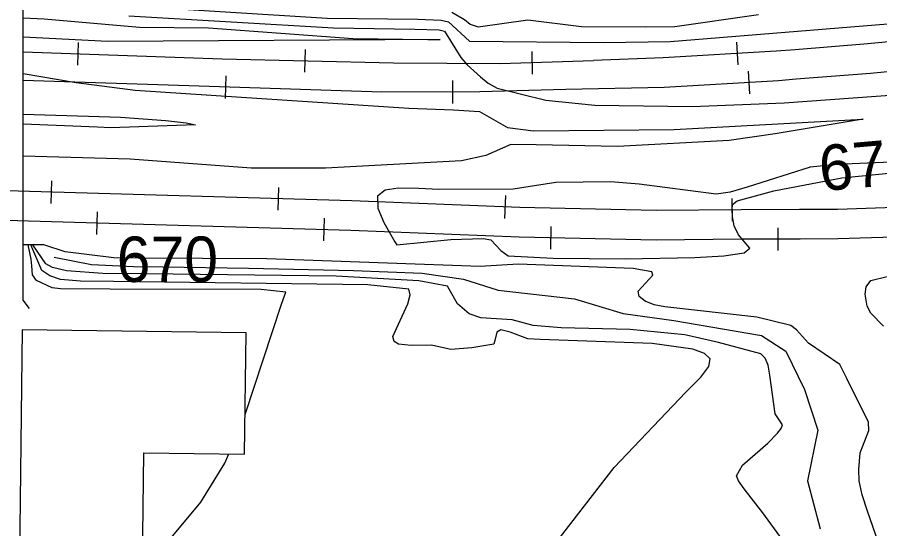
# Model space of a CAD drawing. Extents: x 79600 to 91800, y 75600 to 84400.
# Drawn here: x 81368.5 to 81748.3, y 80668.5 to 80893.6 of the extents above; entities that cross this region are included whole.
import ezdxf

# ---------------------------------------------------------------- set-up
doc = ezdxf.new("R2010")
doc.units = 0
for name, color, linetype in [('084-085$0$BLDG', 7, 'Continuous'), ('084-085$0$BRIDGE', 7, 'Continuous'), ('084-085$0$INDEX', 7, 'Continuous'), ('084-085$0$INDXLBL', 7, 'Continuous'), ('084-085$0$INTER', 7, 'Continuous'), ('084-085$0$RR', 7, 'Continuous'), ('084-085$0$WALL', 7, 'Continuous')]:
    doc.layers.add(name, color=color, linetype=linetype)

# ---------------------------------------------------------------- blocks, each defined once
blk = doc.blocks.new('084-085$0$RRTICK100')
blk.add_line((0, -5), (0, 5))

msp = doc.modelspace()

# ---------------------------------------------------------------- linework, layer by layer
at = {"layer": '084-085$0$BLDG'}
msp.add_lwpolyline([(81423.08, 80605.47), (81424.26, 80701.9), (81468.6, 80701.36), (81469.25, 80754.78), (81370.7, 80755.99), (81368.86, 80606.14)], close=True, dxfattribs=at)
at = {"layer": '084-085$0$BRIDGE'}
msp.add_lwpolyline([(81373.93, 80765.44), (81371.09, 80769.08), (81371.01, 80936.37), (81373.71, 80938.74)], dxfattribs=at)
at = {"layer": '084-085$0$INDEX'}
for points in [[(81417.66, 80894.32), (81507.67, 80888.98), (81543.58, 80888.35), (81554.25, 80888.07), (81556.66, 80887.48), (81563.81, 80876), (81566.65, 80872.63), (81572.44, 80867.39), (81575.93, 80864.62), (81579.84, 80862.37), (81601.19, 80857.13), (81622.87, 80854.9), (81665.65, 80854.43), (81706.24, 80855.98), (81756.92, 80859.65), (81792.98, 80863.11), (81861.52, 80872.67), (81929.49, 80884.69), (81960.82, 80890.87), (82041.72, 80911.24)], [(81790.42, 80831.44), (81729.44, 80828.81), (81717.64, 80827.6), (81689.9, 80818.92), (81682.45, 80816.58), (81676.33, 80815.71), (81642.32, 80820.18), (81629.8, 80821.13), (81605.69, 80820.87), (81586.85, 80817.94), (81554.07, 80817.88), (81545.33, 80818.22), (81536.17, 80818.43), (81530.56, 80817.6), (81527.08, 80814.82), (81527.31, 80809.57), (81529.95, 80803.27), (81532.97, 80797.86), (81534.75, 80794.8), (81535.58, 80793.42), (81559.49, 80795.87), (81573.62, 80796.29), (81577, 80795.67), (81581.4, 80790.94), (81584.6, 80788.56), (81604.45, 80787.57), (81636.24, 80787.31), (81666.93, 80787.87), (81679.64, 80788.66), (81688.56, 80789.98), (81691.12, 80791.94), (81686.15, 80797.91), (81684.23, 80801.83), (81683.5, 80805.77), (81683.33, 80809.04), (81683.53, 80811.21), (81685.51, 80812.81), (81701.65, 80817.26), (81731.68, 80823.03), (81778.97, 80827.63)], [(81750.94, 80652.97), (81742.98, 80676.23), (81740.5, 80683.41), (81739.3, 80689.57), (81739.09, 80694.62), (81739.71, 80701.88), (81743.57, 80711.74), (81743.38, 80715.35), (81733.81, 80734.57), (81730.68, 80740.73), (81716.87, 80750.22), (81711.72, 80755.97), (81709.1, 80757.93), (81694.24, 80761.62), (81653.61, 80766.17), (81648.93, 80767.07), (81644.98, 80768.6), (81642.43, 80770.65), (81641.93, 80773.04), (81648.35, 80780.1), (81647.95, 80781.53), (81639.7, 80782.99), (81589.04, 80784.93), (81572.29, 80783.96), (81478.36, 80787.34), (81421.69, 80787.52), (81410.96, 80787.73), (81389.63, 80790.44), (81380.56, 80793.31)]]:
    msp.add_lwpolyline(points, dxfattribs=at)
at = {"layer": '084-085$0$INTER'}
msp.add_line((81403.82, 80845.26), (81371.05, 80846.53), dxfattribs=at)
for points in [[(81371.03, 80902.43), (81394.05, 80902.23), (81415.37, 80898.85), (81504.9, 80893.23), (81531.47, 80892.89), (81544.89, 80892.83), (81555.21, 80892.38), (81558.32, 80891.64), (81567.65, 80883.17), (81626.79, 80882.58), (81656.03, 80883.04), (81791.65, 80894.03), (81855.78, 80901.31), (81894.08, 80906.84), (81928.3, 80912.39), (81972.82, 80922.19), (82056.46, 80944.7), (82064.25, 80945.54), (82170.68, 80976.92)], [(81559.9, 80895.93), (81565.37, 80892.59), (81567.98, 80890.62), (81571.52, 80889.45), (81593.31, 80892.52), (81616.92, 80889.62), (81645.06, 80889.41), (81658.03, 80889.63), (81694.86, 80894.81)], [(81371.03, 80893.32), (81380.34, 80893.02), (81422.23, 80889.35), (81452.7, 80889), (81516.46, 80884.29), (81549.31, 80883.84), (81553.26, 80883.82), (81554.74, 80883.79), (81408.4, 80883.01), (81371.03, 80884.89)], [(81371.04, 80868.89), (81394.34, 80864.88), (81420.39, 80861.6), (81540.87, 80853.62), (81560.59, 80852.96), (81572.01, 80852.12), (81584.31, 80845.08), (81595.86, 80843.6), (81657.81, 80844.2), (81741.03, 80848.78), (81702.32, 80842.27), (81681.96, 80839.35), (81632.76, 80836.74), (81596.99, 80837.47), (81585.85, 80837.56), (81574.9, 80832.85), (81564.14, 80830.45), (81504.15, 80827.25), (81471.52, 80827.22), (81418.22, 80831.24), (81371.06, 80832.52)], [(81371.05, 80851.03), (81399.89, 80850.11), (81413.96, 80849.63), (81433.96, 80848.14), (81442.86, 80847.21), (81446.93, 80846.28), (81409.48, 80844.99), (81403.82, 80845.26)], [(81468.81, 80718.83), (81484.83, 80767.38), (81486.2, 80771.02), (81486.76, 80772.57), (81475.88, 80773.8), (81409.44, 80773.91), (81387.53, 80774.1), (81383.77, 80774.57), (81376.95, 80777.8), (81375.19, 80780.26), (81374.9, 80784.27), (81374.66, 80787.17), (81373.31, 80793.41)], [(81602.79, 80658.44), (81631.36, 80695.4), (81662.95, 80728.57), (81669.45, 80735.2), (81673, 80739.89), (81673.57, 80743.22), (81671.19, 80745.69), (81666, 80747.54), (81648.13, 80750.05), (81598.81, 80751.74), (81593.28, 80752.03), (81585.58, 80754.95), (81581.5, 80756), (81579.63, 80754.98), (81578.76, 80751.34), (81578.29, 80749.74), (81568.68, 80748.15), (81559.41, 80747.42), (81550.92, 80749.27), (81541.91, 80749.19), (81536.33, 80749.8), (81534.49, 80750.96), (81533.83, 80753.15), (81540.44, 80767.47), (81541.47, 80771.47), (81540.96, 80773.91), (81522.88, 80775.85), (81410.81, 80777.31), (81396.26, 80777.5), (81387.5, 80778.24), (81382.75, 80779.8), (81379.31, 80782.22), (81374.4, 80793.41)], [(81712.95, 80653.38), (81696.79, 80675.41), (81688.65, 80686.11), (81686.16, 80689.5), (81685.16, 80691.84), (81687.83, 80696.49), (81699.08, 80706.16), (81703.31, 80710.5), (81704.9, 80712.65), (81705.56, 80714.27), (81702.22, 80719.06), (81699.89, 80736.12), (81699.13, 80740.55), (81697.9, 80743.56), (81695.9, 80745.51), (81677.34, 80750.47), (81662.53, 80753.87), (81638.33, 80756.21), (81608.03, 80756.93), (81595.63, 80757.9), (81586.37, 80760.4), (81572.57, 80761.35), (81567.52, 80763.11), (81562.4, 80767.5), (81558.63, 80773.93), (81557.97, 80775.29), (81545.3, 80777.58), (81508.86, 80779.71), (81425.09, 80780.76), (81406.11, 80780.79), (81390.15, 80782.02), (81384.04, 80783.44), (81381.03, 80785.17), (81375.37, 80793.41)], [(81384.72, 80788.08), (81401.19, 80784.75), (81419.61, 80783.97), (81432.55, 80783.77), (81470.29, 80783.22), (81516.6, 80782.2), (81546.79, 80780.92), (81564.96, 80778.36), (81580.31, 80773.5), (81613.85, 80769.66), (81635.34, 80763.27), (81657.6, 80760.2), (81696.24, 80753.55), (81706.99, 80746.65), (81715.17, 80729.77), (81721.06, 80711.86), (81716.45, 80689.61), (81722.08, 80668.38)], [(81749.97, 80757.73), (81744.45, 80763.45), (81742.83, 80766.4), (81741.88, 80771.78), (81742.36, 80774.99), (81744.42, 80777.71), (81758.75, 80781.3)], [(81423.69, 80655.19), (81436.31, 80664.52), (81449.35, 80680.17), (81459.82, 80697.4), (81461.64, 80701.45)]]:
    msp.add_lwpolyline(points, dxfattribs=at)
at = {"layer": '084-085$0$RR'}
for points in [[(82171.32, 80974.85), (82135.07, 80963.65), (82072.07, 80944.44), (82016.97, 80930.1), (81960.15, 80915.9), (81903.48, 80904.2), (81838.09, 80893.21), (81791.96, 80886.7), (81743.01, 80881.88), (81711.11, 80879.34)], [(82175.12, 80962.42), (82138.89, 80951.22), (82075.61, 80931.93), (82020.18, 80917.5), (81963.05, 80903.23), (81905.87, 80891.42), (81840.08, 80880.36), (81793.5, 80873.79), (81744.17, 80868.93), (81711.46, 80866.33)], [(81711.11, 80879.34), (81702.76, 80878.67), (81652.88, 80875.72), (81622.19, 80874.58)], [(81371.04, 80878.37), (81458.68, 80875.41), (81534.24, 80873.56), (81581.13, 80873.33), (81622.19, 80874.58)], [(82202.66, 80872.37), (82117.88, 80855.95), (82019.26, 80838.23), (81976.71, 80830.96), (81945.02, 80825.79), (81915.04, 80822.18), (81886.29, 80819.2), (81851.18, 80815.56), (81823.67, 80813.36), (81785.6, 80810.94), (81759.01, 80810), (81729.64, 80809.04), (81712.99, 80808.99)], [(81610.08, 80861.83), (81572.2, 80860.77), (81529.01, 80860.73), (81448.58, 80863.24), (81371.04, 80865.76)], [(81711.46, 80866.33), (81703.67, 80865.7), (81653.39, 80862.72), (81610.08, 80861.83)], [(82206.48, 80859.87), (82120.26, 80843.17), (82021.5, 80825.42), (81978.85, 80818.14), (81946.85, 80812.91), (81916.48, 80809.26), (81887.63, 80806.27), (81852.36, 80802.61), (81824.6, 80800.39), (81786.24, 80797.96), (81759.46, 80797.01), (81729.87, 80796.04), (81713.34, 80795.99)], [(81373.85, 80816.89), (81098.36, 80825.06), (80914.6, 80831.14), (80788.23, 80835.45), (80784.01, 80835.56)], [(81373.47, 80803.9), (81097.95, 80812.07), (80914.16, 80818.15), (80787.84, 80822.46), (80784.15, 80822.56)], [(81712.99, 80808.99), (81687.35, 80808.92), (81649.88, 80808.53), (81589.86, 80809.86), (81515.83, 80812.82), (81373.85, 80816.89)], [(81713.34, 80795.99), (81687.43, 80795.92), (81649.8, 80795.53), (81589.45, 80796.87), (81515.39, 80799.82), (81373.48, 80803.9)]]:
    msp.add_lwpolyline(points, dxfattribs=at)
at = {"layer": '084-085$0$WALL'}
msp.add_line((81380.31, 80793.39), (81371.08, 80793.42), dxfattribs=at)

# ---------------------------------------------------------------- block references
at = {"layer": '084-085$0$RR'}
for p, rotation in [((81395.31, 80877.55), -1.9326946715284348), ((81685.51, 80877.65), -176.60688036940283), ((81495.27, 80874.51), -1.4040569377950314), ((81595.25, 80873.53), 0.801443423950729), ((81460.13, 80862.88), 178.20686466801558), ((81690.59, 80864.93), -176.60688036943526), ((81560.1, 80860.75), -179.94560948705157), ((81383.39, 80816.62), 178.35473626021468), ((81483.35, 80813.75), 178.3547362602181), ((81583.28, 80810.12), 177.7156029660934), ((81683.26, 80808.88), -179.4005784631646), ((81403.53, 80803.04), 178.3547362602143), ((81503.48, 80800.16), 178.3547362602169), ((81603.42, 80796.56), 178.7296626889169), ((81703.4, 80795.97), -179.848255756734)]:
    msp.add_blockref('084-085$0$RRTICK100', p, dxfattribs=dict(at, rotation=rotation))

# ---------------------------------------------------------------- texts
at = {"layer": '084-085$0$INDXLBL'}
msp.add_text('670', height=20, rotation=4.9678, dxfattribs=at).set_placement((81722.42, 80817.07))
msp.add_text('670', height=20, dxfattribs=at).set_placement((81412.27, 80777.11))

doc.saveas('drawing.dxf')
